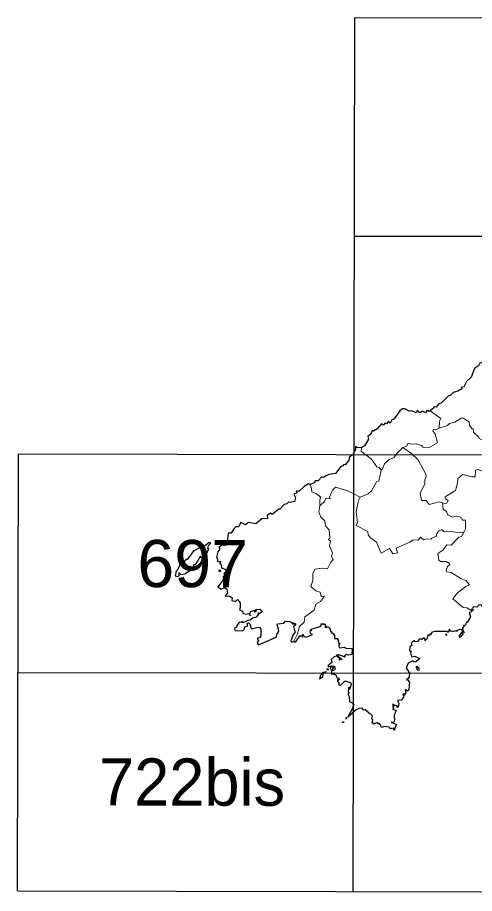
# Model space of a CAD drawing. Extents: x 483847 to 488453, y 4383581 to 4386795.
# Drawn here: x 487836.1 to 488024.7, y 4385561 to 4385923.1 of the extents above; entities that cross this region are included whole.
import ezdxf
from ezdxf.enums import TextEntityAlignment as Align

# ---------------------------------------------------------------- set-up
doc = ezdxf.new("R2010")
doc.units = 0
doc.header["$LTSCALE"] = 3.8
doc.header["$PDMODE"] = 32
doc.header["$PDSIZE"] = 1.9
doc.linetypes.add('DOTTED', pattern=[1.5, 0.3, -1.2])
for name, color, linetype, lineweight in [('1', 7, 'Continuous', 13), ('2', 7, 'DOTTED', 13), ('3', 7, 'Continuous', 25)]:
    doc.layers.add(name, color=color, linetype=linetype, lineweight=lineweight)

msp = doc.modelspace()

# ---------------------------------------------------------------- linework, layer by layer
at = {"layer": '1', "lineweight": 25}
for p, q in [((487974.66, 4385561.79), (487975.35, 4385923.1)), ((487975.35, 4385923.09), (488391.03, 4385922.3)), ((487975.18, 4385832.76), (488390.86, 4385831.97)), ((487836.11, 4385562.06), (487836.46, 4385742.71)), ((487836.45, 4385742.71), (488390.69, 4385741.65)), ((487836.28, 4385652.38), (488390.51, 4385651.32)), ((487836.1, 4385562.06), (488390.34, 4385561))]:
    msp.add_line(p, q, dxfattribs=at)
at = {"layer": '3', "lineweight": 13}
for p, q in [((487995.09, 4385745.37), (487998.68, 4385742.84)), ((487974.88, 4385726.14), (487977.49, 4385724.79))]:
    msp.add_line(p, q, dxfattribs=at)
at = {"layer": '3'}
for p, q in [((487975.02, 4385743.87), (487974.82, 4385743)), ((487963.35, 4385652.77), (487963.69, 4385652.77))]:
    msp.add_line(p, q, dxfattribs=at)
for points in [[(488031.5, 4385783.91), (488029.85, 4385782.9), (488028.1, 4385780.66), (488026.97, 4385780.17), (488026.4, 4385779.11), (488024.78, 4385778.03), (488023.41, 4385774.37), (488021.38, 4385772.63), (488020.3, 4385770.46), (488019.43, 4385770.17), (488019.51, 4385769.67)], [(488019.51, 4385769.67), (488017.92, 4385768.64), (488015.95, 4385768.03), (488014.71, 4385766.84), (488013.95, 4385766.66), (488011.05, 4385763.68), (488009.97, 4385763.43), (488008.97, 4385762.04), (488007.97, 4385762.13), (488007.95, 4385761.74), (488006.47, 4385760.54)], [(488006.47, 4385760.54), (488005.97, 4385760.28), (488005.67, 4385760.76), (488005.38, 4385760.45), (488005.02, 4385760.62), (488004.7, 4385759.63), (488003.49, 4385760.3), (488002.82, 4385760.29), (488002.7, 4385759.79), (488001.71, 4385759.86), (488001.18, 4385760.77), (488000.6, 4385759.72), (487998.91, 4385760.49), (487997.71, 4385760.33), (487995.92, 4385761.35), (487994.97, 4385761.33), (487993.92, 4385760.46), (487991.64, 4385757.2)], [(487991.64, 4385757.2), (487991.42, 4385757.42), (487991.25, 4385756.89), (487990.65, 4385756.82), (487989.98, 4385755.36), (487989.16, 4385756.11), (487988.45, 4385755.12), (487987.69, 4385755.36), (487987.47, 4385754.71), (487986.78, 4385754.78), (487986.49, 4385755.29), (487984.53, 4385753.07), (487983.04, 4385752.15), (487982.55, 4385752.32), (487981.91, 4385750.92), (487980.72, 4385749.84), (487981.01, 4385748.85)], [(487981.01, 4385748.85), (487979.34, 4385745.98), (487978.04, 4385745.19)], [(487978.04, 4385745.19), (487976.21, 4385745.36), (487975.65, 4385745.75), (487975.62, 4385744.56), (487975.02, 4385743.87)], [(487974.82, 4385743), (487974.56, 4385742.34), (487973.2, 4385741.45), (487972.84, 4385740.07), (487971.34, 4385738.26), (487970.85, 4385738.37), (487970.39, 4385737.78), (487969.5, 4385737.56), (487967.34, 4385734.61), (487964.56, 4385734.2), (487963.53, 4385733.67)], [(487963.53, 4385733.67), (487962.41, 4385732.91), (487961.71, 4385733.22), (487960.17, 4385731.56), (487959.02, 4385731.53), (487958.72, 4385730.73), (487956.78, 4385730.04)], [(487956.78, 4385730.04), (487956.27, 4385730.33), (487954.44, 4385729.26), (487952.18, 4385727.19), (487951.09, 4385727.41), (487951.34, 4385726.62), (487950.16, 4385726.08), (487950.8, 4385724.65), (487950.45, 4385723), (487948.75, 4385722.65)], [(487948.75, 4385722.65), (487947.9, 4385722.74), (487947.3, 4385722.02), (487946.19, 4385721.76), (487944.39, 4385719.88), (487943.97, 4385719.91), (487941.2, 4385717.61), (487940.56, 4385718.17), (487939.12, 4385717.19), (487939.32, 4385715.99), (487937, 4385715.91), (487934.5, 4385713.84)], [(487934.5, 4385713.84), (487931.5, 4385714.35), (487930.27, 4385713.44), (487928.31, 4385714.34), (487927.38, 4385712.58), (487926.28, 4385712.5), (487925.4, 4385711.74), (487924.28, 4385709.9), (487922.99, 4385709.89), (487922.71, 4385707.67), (487922.98, 4385706.59), (487922.42, 4385705.58), (487922.55, 4385704.85), (487920.47, 4385705)], [(487905.3, 4385698.45), (487905.82, 4385699.21), (487906.38, 4385699.22), (487909.07, 4385702.78), (487912.05, 4385704.31), (487913.12, 4385704.51), (487915.14, 4385706.18), (487915.9, 4385705.75), (487914.84, 4385704.64), (487914.55, 4385703.55), (487915.05, 4385703.51), (487913.76, 4385700.85), (487913.1, 4385700.79), (487912.88, 4385700.21), (487911.92, 4385699.71), (487911.81, 4385700.31), (487911.43, 4385700.24), (487910.38, 4385698.4)], [(487920.47, 4385705), (487919.24, 4385704.08), (487919.61, 4385703.35), (487918.8, 4385702.16), (487918.2, 4385699.98), (487918.51, 4385699.82), (487918.71, 4385698.32)], [(487905.3, 4385698.45), (487902.9, 4385696.63), (487902.29, 4385694.88), (487901.52, 4385694.28), (487901.11, 4385692.32), (487902.19, 4385692.05), (487902.82, 4385692.34), (487902.85, 4385693.49), (487903.48, 4385692.86), (487905.26, 4385693.13)], [(487910.38, 4385698.4), (487909.46, 4385696.99), (487908.65, 4385696.78), (487909.02, 4385696.39), (487907.75, 4385695.38), (487907.39, 4385694.38), (487905.26, 4385693.13)], [(487918.71, 4385698.32), (487918.98, 4385698.03), (487919.86, 4385698.31), (487919.57, 4385697.26), (487920.09, 4385697.23), (487920.28, 4385695.56), (487921.77, 4385695.02), (487922.26, 4385694.22), (487921.37, 4385693.35), (487921.45, 4385692.52), (487921.73, 4385692.53), (487920.95, 4385691.86), (487921.12, 4385690.83), (487918.85, 4385687.74), (487920.21, 4385686.79), (487921.65, 4385687.47)], [(487921.65, 4385687.47), (487922.51, 4385686.86), (487922.84, 4385685.17), (487921.9, 4385684.22), (487922, 4385683.9), (487923.19, 4385684.04), (487924.14, 4385683.61), (487924.64, 4385683.18), (487924.57, 4385682.1), (487925.92, 4385681.9), (487925.95, 4385681.61), (487926.89, 4385682.49), (487927.94, 4385681.08), (487927.95, 4385679.16)], [(487927.95, 4385679.16), (487927.73, 4385678.23), (487928.93, 4385677.77), (487929.29, 4385676.73), (487930.78, 4385676.4), (487931.43, 4385676.78), (487932.28, 4385675.78), (487932.02, 4385676.45), (487932.33, 4385677.59), (487933.64, 4385678), (487934.32, 4385677.24), (487933.74, 4385678.01), (487934.07, 4385677.62), (487934.02, 4385678.08), (487934.38, 4385677.87), (487934.43, 4385678.23), (487934.57, 4385677.54), (487934.52, 4385678.36)], [(488029.51, 4385678.46), (488028.94, 4385678.61), (488027.65, 4385680.16), (488026.66, 4385680.26), (488025.77, 4385679.3), (488024.53, 4385679.44), (488023.28, 4385678.05)], [(487934.52, 4385678.36), (487936.08, 4385678.47), (487937.03, 4385677.4), (487935.88, 4385676.62), (487935.28, 4385677.02), (487935.61, 4385676.45), (487934.62, 4385675.27), (487933.1, 4385674.75), (487932.14, 4385673.93), (487931.16, 4385673.86), (487929.29, 4385672.83), (487929.06, 4385673.42), (487928.44, 4385673.05), (487927.67, 4385673.15), (487926.76, 4385672.1), (487926.53, 4385671.05)], [(488023.28, 4385678.05), (488023.53, 4385677.84), (488024.48, 4385678.38), (488023.22, 4385677.3), (488022.56, 4385677.2), (488023.05, 4385675.32), (488021.66, 4385673.05), (488021.25, 4385673.04), (488021.03, 4385671.96), (488020.27, 4385671.78), (488020.53, 4385671.44), (488019.81, 4385670.61), (488019.91, 4385669.58), (488020.45, 4385668.85), (488020.18, 4385668.72), (488019.57, 4385669.93), (488019, 4385670.09)], [(487926.53, 4385671.05), (487925.58, 4385670.49), (487925.89, 4385669.66), (487929.14, 4385669.64), (487929.77, 4385670.26), (487929.87, 4385671.21), (487931.11, 4385671.62), (487930.91, 4385672.54), (487931.42, 4385672.9), (487932.09, 4385672.23), (487932.58, 4385670.4), (487935.61, 4385671.02), (487936.09, 4385670.99), (487936.55, 4385670.21)], [(487943.8, 4385670.45), (487943.22, 4385672.01), (487943.47, 4385672.45), (487946.05, 4385672.69), (487946.68, 4385673.58), (487948.68, 4385673.43), (487949.22, 4385672.91), (487949.52, 4385673.07), (487949.59, 4385672.51), (487950.29, 4385672.82), (487950.32, 4385672.14), (487950.5, 4385672.68), (487950.86, 4385672.48), (487950.78, 4385671.86), (487950.08, 4385671.33), (487950.42, 4385669.67)], [(487957.34, 4385670.22), (487961.08, 4385671.42), (487961.65, 4385672.08), (487961.6, 4385672.56), (487962.18, 4385672.26), (487962.51, 4385672.6), (487962.55, 4385672.17), (487962.86, 4385672.37), (487963.32, 4385671.66), (487962.95, 4385671.06), (487963.68, 4385670.94), (487963.88, 4385671.36), (487964.91, 4385670.76), (487965.45, 4385669.13)], [(487936.55, 4385670.21), (487936.48, 4385667.56), (487935.98, 4385666.68), (487935.17, 4385666.49), (487935.1, 4385665.87), (487935.51, 4385665.67), (487934.97, 4385664.43), (487935.64, 4385663.81), (487942.89, 4385666.89), (487943.22, 4385668.44), (487943.68, 4385668.8), (487943.64, 4385669.34), (487943.99, 4385669.28), (487943.8, 4385670.45)], [(487950.42, 4385669.67), (487950.73, 4385669.22), (487949.78, 4385667.81), (487948.86, 4385665.25), (487949.33, 4385664.87), (487950.1, 4385665.36)], [(487950.1, 4385665.36), (487950.52, 4385664.89), (487950.95, 4385665), (487952.66, 4385667.45), (487953.4, 4385667.48), (487953.78, 4385667.02), (487953.94, 4385667.67), (487953.61, 4385667.88), (487953.91, 4385668.2), (487954.48, 4385667.23), (487955.38, 4385667.01), (487957.86, 4385668), (487957.31, 4385668.19), (487956.9, 4385669.08), (487957.01, 4385669.91), (487957.54, 4385669.76), (487957.34, 4385670.22)], [(487965.45, 4385669.13), (487965.89, 4385669.1), (487965.89, 4385668.51), (487966.23, 4385668.67), (487966.97, 4385667.63), (487966.9, 4385666.39), (487968.01, 4385666.35), (487968.49, 4385665.69), (487968.56, 4385664.44), (487969.35, 4385664.4), (487968.75, 4385663.8), (487968.82, 4385662.58), (487971.31, 4385662.86)], [(488019, 4385670.09), (488017.52, 4385669.76), (488017.42, 4385669.36), (488016.85, 4385669.6), (488015.6, 4385669.1), (488015.5, 4385669.45), (488014.86, 4385669.25), (488014.45, 4385670.28), (488013.88, 4385668.82), (488013.4, 4385669.28), (488008.2, 4385669.29), (488007.02, 4385668.82), (488006.87, 4385668.12), (488006.51, 4385668.29), (488006.08, 4385667.64), (488005.32, 4385667.62), (488005.17, 4385666.38), (488004.78, 4385666.03)], [(488004.78, 4385666.03), (488004.2, 4385665.46), (488004.52, 4385665.91), (488003.92, 4385666.69), (488002.93, 4385665.96), (488002.62, 4385666.29), (488001.99, 4385666.13), (488001.21, 4385665.14), (487999.88, 4385665.07), (488000.14, 4385665.42), (487999.5, 4385665.41), (487998.6, 4385664.51), (487998.86, 4385663.54), (487998.06, 4385663.1), (487997.93, 4385661.37), (487998.54, 4385661.06), (487998.32, 4385660.37), (487998.92, 4385658.88), (488000.08, 4385659.13), (488002.21, 4385658.19)], [(487971.31, 4385662.86), (487971.19, 4385662.58), (487971.78, 4385662.34), (487974.25, 4385662.29), (487974.06, 4385659.84), (487972.78, 4385659.55), (487971.96, 4385659.84), (487971.13, 4385659.21), (487971.29, 4385658.71), (487968.76, 4385659.63), (487968.26, 4385659.34), (487968.42, 4385659.11)], [(487968.42, 4385659.11), (487970.11, 4385657.73), (487969.51, 4385657.99), (487969.04, 4385657.48), (487969.07, 4385658.15), (487967.95, 4385659.1), (487968.02, 4385659.76), (487967.75, 4385659.1), (487966.79, 4385658.83), (487965.55, 4385657.7), (487965.8, 4385656.53), (487964.26, 4385655.05), (487964.62, 4385654.7), (487965.37, 4385655.1)], [(488002.21, 4385658.19), (488000.53, 4385656.73), (487999.85, 4385656.62), (487999.33, 4385657.2), (487997.32, 4385656.18), (487996.49, 4385654.24), (487997.68, 4385652.51)], [(487965.37, 4385655.1), (487966.14, 4385654.77), (487966.36, 4385654.09), (487965.72, 4385652.75)], [(487963.35, 4385652.77), (487963.25, 4385652.46), (487962.07, 4385652.3), (487961.13, 4385651.24), (487960.73, 4385649.78), (487962.07, 4385650.7), (487962.43, 4385652.03), (487963.69, 4385652.77)], [(487965.72, 4385652.75), (487965.56, 4385651.69), (487966.81, 4385651.76), (487967.57, 4385651.3), (487967.84, 4385650.34), (487968.7, 4385649.96), (487968.89, 4385649.33), (487968.08, 4385649.27), (487968.53, 4385649.13), (487968.2, 4385648.49), (487968.68, 4385648.35), (487968.7, 4385647.27), (487969.4, 4385647.1), (487970.76, 4385648.33)], [(487997.68, 4385652.51), (487997.96, 4385652.28), (487997.84, 4385650.25), (487996.65, 4385649.34), (487997.47, 4385649.38), (487997.44, 4385648.7), (487997.88, 4385648.49), (487997.64, 4385645.15), (487997.13, 4385644.65), (487996.06, 4385645.32), (487996.34, 4385643.93), (487995.86, 4385643.17), (487995.68, 4385643.47), (487995.16, 4385643.33), (487995.27, 4385643.03)], [(487970.76, 4385648.33), (487970.98, 4385648.78), (487971.7, 4385648.78), (487973.39, 4385648.24), (487973.82, 4385647.74), (487973.56, 4385646.36), (487973.23, 4385646.4), (487973.58, 4385646.28), (487973.18, 4385646.15), (487973.5, 4385645.99), (487973.2, 4385646.02), (487973.39, 4385645.57), (487972.97, 4385645.38), (487972.91, 4385646.26), (487972.65, 4385644.5), (487972.96, 4385644.09), (487972.48, 4385643.36), (487973.02, 4385642.3), (487973.08, 4385640.33), (487974.21, 4385639.77)], [(487995.27, 4385643.03), (487995.55, 4385642.91), (487995.41, 4385642.13), (487994.51, 4385640.87), (487993.01, 4385640.77), (487993.52, 4385639.64), (487993.19, 4385638.19), (487992.77, 4385637.94), (487992.76, 4385638.57), (487991.49, 4385638.67), (487991.99, 4385638.74), (487991.05, 4385639.22), (487991.35, 4385638.52), (487990.83, 4385638.46), (487991.35, 4385637.81), (487991.03, 4385637.12), (487991.66, 4385636.9)], [(487974.21, 4385639.77), (487974.81, 4385639.67), (487974.4, 4385639.55), (487974.93, 4385639.26), (487974.2, 4385637.22)], [(487974.2, 4385637.22), (487972.4, 4385634.08), (487974.18, 4385635.48)], [(487981.29, 4385635.57), (487979.62, 4385636.87), (487978.83, 4385636.83), (487978.51, 4385637.43), (487977.22, 4385637.63), (487975.83, 4385636.95), (487974.18, 4385635.48)], [(487991.66, 4385636.9), (487992.36, 4385636.76), (487991.64, 4385634.54), (487991.73, 4385632.49), (487991.28, 4385631.74), (487990.36, 4385631.87), (487992.5, 4385630.8), (487991.8, 4385629.34), (487992.02, 4385629.05), (487991.42, 4385628.5), (487991.44, 4385629.4), (487990.2, 4385629.08), (487990.29, 4385629.34), (487989.86, 4385629.18), (487989.47, 4385629.71)], [(487989.47, 4385629.71), (487987.65, 4385629.96), (487986.32, 4385629.55), (487985.88, 4385630.65), (487985.36, 4385630.85), (487985.67, 4385631.12), (487985.14, 4385631.16), (487984.74, 4385631.72), (487983.01, 4385631.05), (487982.89, 4385631.48), (487982.46, 4385631.38), (487982.81, 4385632.76), (487982.41, 4385633.37), (487982.63, 4385634.37), (487982, 4385635.19), (487981.31, 4385635.21), (487981.29, 4385635.57)]]:
    msp.add_lwpolyline(points, dxfattribs=at)
at = {"layer": '3', "lineweight": 13}
for points in [[(488006.47, 4385760.54), (488010.8, 4385757.37), (488010.29, 4385756.23), (488010.19, 4385753.41)], [(488010.19, 4385753.41), (488013.58, 4385754.39), (488014.44, 4385755.32), (488016.68, 4385755.85), (488019.52, 4385757.65), (488020.09, 4385757.54), (488022.57, 4385755.95), (488022.64, 4385754.41), (488023.77, 4385753.09), (488024.23, 4385753.27), (488024.37, 4385751.69), (488026.41, 4385749.83), (488026.66, 4385749.04), (488027.47, 4385748.64), (488029.35, 4385749.4), (488031.4, 4385748.44), (488034.37, 4385749.48), (488036.6, 4385745.36), (488038.6, 4385744.62), (488040.41, 4385743.11), (488041.71, 4385742.84), (488041.75, 4385742.54)], [(488010.19, 4385753.41), (488008.77, 4385752.65), (488007.96, 4385752.76), (488007.6, 4385752.31), (488008.48, 4385750.84), (488009.53, 4385747.35), (488005.87, 4385745.23), (488003.43, 4385745.51), (488002.93, 4385746.19), (488000.62, 4385746.9), (487998.65, 4385746.67), (487997.4, 4385747.18), (487996.62, 4385745.95), (487995.09, 4385745.37), (487992.7, 4385742.88)], [(487978.04, 4385745.19), (487977.93, 4385743.89), (487978.96, 4385742.98)], [(487978.96, 4385742.98), (487982.06, 4385740.74), (487984.39, 4385737.33), (487985.5, 4385737), (487986.19, 4385736.05)], [(487992.7, 4385742.88), (487991.5, 4385741.06), (487989.48, 4385740.39), (487987.54, 4385738.61), (487986.8, 4385736.56), (487986.19, 4385736.05)], [(487998.68, 4385742.84), (488001.53, 4385740.22), (488004.68, 4385734.35), (488004.83, 4385733.12), (488004.3, 4385732.17), (488004.2, 4385730.21), (488002.28, 4385726.64), (488002.9, 4385723.49), (488004.74, 4385723.48), (488006.05, 4385721.81), (488010.13, 4385722.88), (488011.6, 4385722.5)], [(487986.19, 4385736.05), (487985.25, 4385731.43), (487984.32, 4385731.23), (487982.2, 4385727.38), (487980.84, 4385726.25), (487977.49, 4385724.79)], [(488011.6, 4385722.5), (488012.45, 4385722.15), (488013.28, 4385722.38), (488013.91, 4385723.4), (488012.77, 4385724.16), (488012.68, 4385724.92), (488016.92, 4385727.65), (488017.76, 4385730.7), (488017.86, 4385732.52), (488019.92, 4385734.21), (488023.59, 4385733.21), (488025.05, 4385733.23), (488025.1, 4385735.93), (488026.16, 4385736.24), (488030.99, 4385734.44), (488032.57, 4385734.28), (488032.85, 4385733.67), (488037.07, 4385731.22), (488041.25, 4385730.88), (488041.77, 4385731.88), (488042.24, 4385732.05), (488043.87, 4385731.73), (488042.49, 4385734.53), (488044.24, 4385735.32)], [(487956.78, 4385730.04), (487957.34, 4385729.08), (487957.6, 4385727.03), (487959.26, 4385726.39), (487961.32, 4385724.82), (487961.04, 4385724.74), (487960.83, 4385723.06), (487960.9, 4385721.25)], [(487960.9, 4385721.25), (487962.98, 4385723.16), (487963.17, 4385724.25), (487965.12, 4385724.14), (487964.95, 4385724.86), (487965.68, 4385726.78), (487966.24, 4385727.92), (487967.38, 4385728.91), (487972.04, 4385727.54), (487974.88, 4385726.14)], [(487977.49, 4385724.79), (487976.81, 4385723.45), (487975.83, 4385718.71), (487976.44, 4385714.38), (487975.94, 4385713.07), (487980.72, 4385710.65), (487980.83, 4385709.2), (487981.8, 4385708.02), (487984.34, 4385706.18), (487986.24, 4385701.74), (487989.68, 4385703.57), (487990.99, 4385701.44), (487992.94, 4385701.88), (487992.34, 4385703.75), (487998.08, 4385706.26), (487999.37, 4385707.17), (488001.43, 4385707.11), (488002.48, 4385708.25), (488003.7, 4385707.21), (488004.88, 4385707.65), (488006.88, 4385707.49), (488007.12, 4385707.91), (488009.03, 4385708.7), (488009.08, 4385709.55), (488009.93, 4385710.82), (488011.3, 4385711.49), (488012.21, 4385710.5), (488014.91, 4385710.67), (488018.73, 4385710.06), (488020.47, 4385710.54)], [(487960.9, 4385721.25), (487960.51, 4385718.72), (487961.33, 4385716.6), (487962.95, 4385715.02), (487963.21, 4385712.93), (487964.81, 4385711.37), (487965.01, 4385707.89), (487964.52, 4385707.27), (487965.23, 4385706.57), (487964.93, 4385704.68), (487966.12, 4385701.67), (487965.69, 4385700.28), (487966.38, 4385699.04), (487965.5, 4385697.92)], [(488011.6, 4385722.5), (488011.84, 4385719.91), (488013.23, 4385718.87), (488013.61, 4385717.71), (488015.64, 4385716.58), (488017.14, 4385716.99), (488018.62, 4385716.68), (488019.34, 4385716.26), (488019.81, 4385715.32), (488021.04, 4385715.34), (488021.07, 4385711.62), (488020.47, 4385710.54)], [(488020.47, 4385710.54), (488019.44, 4385708.55), (488018.26, 4385708.32), (488015.17, 4385705.04), (488013.34, 4385705.13), (488011.64, 4385702.92), (488009.55, 4385701.51), (488010.02, 4385698.79), (488010.76, 4385698.3), (488012.98, 4385698.29), (488014.12, 4385697.57)], [(487965.5, 4385697.92), (487964.12, 4385695.18), (487961.82, 4385695.51), (487959, 4385695.08), (487958, 4385693.23), (487957.98, 4385690.32), (487957.18, 4385687.87), (487959.28, 4385686.17), (487960.98, 4385685.58), (487961.43, 4385683.74), (487962.8, 4385683.96), (487961.2, 4385681.73), (487959.25, 4385680.65), (487958.5, 4385678.17), (487954.76, 4385675.37), (487954.41, 4385673.1), (487952.51, 4385671.36), (487951.64, 4385668.36), (487950.1, 4385665.36)], [(488014.12, 4385697.57), (488014.53, 4385696.96), (488013.65, 4385696.23), (488013.05, 4385694.6), (488013.29, 4385693.99), (488015.14, 4385693.72), (488019.16, 4385691.18), (488021.18, 4385690.42), (488022.71, 4385688.62), (488021.12, 4385687.87), (488017.89, 4385685.38), (488015.82, 4385682.82), (488020.03, 4385679.28), (488021.53, 4385679.14), (488023.28, 4385678.05)]]:
    msp.add_lwpolyline(points, dxfattribs=at)
at = {"layer": '3'}
for points in [[(487919.79, 4385694.67), (487919.87, 4385694.06), (487919.28, 4385694.09), (487919.3, 4385694.84)], [(488019.42, 4385667.63), (488018.88, 4385666.88), (488018.44, 4385667.32), (488019.62, 4385668.99), (488019.88, 4385667.91)], [(488013.36, 4385668.2), (488012.74, 4385668.12), (488013.19, 4385667.67)], [(487964.19, 4385653.84), (487964.44, 4385653.65), (487964.16, 4385653.28), (487963.62, 4385653.84)], [(488000.88, 4385654.84), (488000.46, 4385654.64), (488001.24, 4385653.46), (488001.95, 4385653.36), (488001.9, 4385654.03)], [(487971.75, 4385633.75), (487972.08, 4385633.68), (487971.79, 4385633.1)], [(487970.65, 4385632.08), (487970.68, 4385631.72), (487970.21, 4385631.51)]]:
    msp.add_lwpolyline(points, close=True, dxfattribs=at)
msp.add_point((487966.25, 4385654.1), dxfattribs=at)

# ---------------------------------------------------------------- texts
at = {"layer": '2', "width": 1.05}
msp.add_text('697', height=19.5, rotation=359.891, dxfattribs=at).set_placement((487908.38, 4385687.63), align=Align.CENTER)
at = {"layer": '2'}
msp.add_text('722bis', height=19.5, rotation=359.891, dxfattribs=at).set_placement((487908.14, 4385597.31), align=Align.CENTER)

doc.saveas('drawing.dxf')
